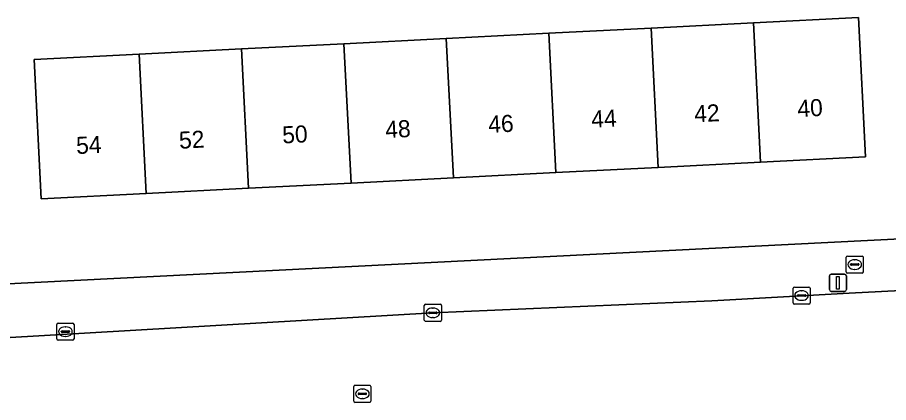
# Model space of a CAD drawing. Extents: x 161084 to 161928, y 385354 to 386522.
# Drawn here: x 161534.8 to 161585.8, y 385753.3 to 385775.8 of the extents above; entities that cross this region are included whole.
import ezdxf

# ---------------------------------------------------------------- set-up
doc = ezdxf.new("R2010")
doc.units = 0
for name, color, linetype in [('IMGEO_Brandkraan', 7, 'Continuous'), ('IMGEO_Erf', 7, 'Continuous'), ('IMGEO_Kolk', 7, 'Continuous'), ('IMGEO_Lichtmast', 7, 'Continuous'), ('IMGEO_Pand', 7, 'Continuous'), ('IMGEO_Pand_nummerreeks', 7, 'Continuous'), ('IMGEO_Rijbaan_lokaal_gesloten', 7, 'Continuous'), ('IMGEO_Rioolput', 7, 'Continuous'), ('IMGEO_Voetpad_open', 7, 'Continuous')]:
    doc.layers.add(name, color=color, linetype=linetype)

msp = doc.modelspace()

# ---------------------------------------------------------------- linework, layer by layer
at = {"layer": 'IMGEO_Brandkraan'}
for p, q in [((161583.274, 385760.939), (161583.274, 385761.791)), ((161583.349, 385761.865), (161584.201, 385761.865)), ((161584.275, 385761.791), (161584.275, 385760.939)), ((161583.533, 385761.359), (161583.533, 385761.371)), ((161583.971, 385761.322), (161583.573, 385761.322)), ((161583.576, 385761.408), (161583.974, 385761.408)), ((161583.762, 385761.645), (161583.787, 385761.645)), ((161584.017, 385761.371), (161584.017, 385761.359)), ((161584.201, 385760.865), (161583.349, 385760.865)), ((161583.785, 385761.085), (161583.76, 385761.085))]:
    msp.add_line(p, q, dxfattribs=at)
for points in [[(161583.274, 385760.939), (161583.274, 385761.791)], [(161583.349, 385761.865), (161584.201, 385761.865)], [(161584.275, 385761.791), (161584.275, 385760.939)], [(161584.201, 385760.865), (161583.349, 385760.865)]]:
    msp.add_lwpolyline(points, dxfattribs=at)
for centre, radius, start, end in [((161583.351, 385761.789), 0.0765, 91.552, 178.448), ((161583.351, 385761.789), 0.0765, 91.552, 178.448), ((161584.199, 385761.789), 0.0765, 1.552, 88.448), ((161584.199, 385761.789), 0.0765, 1.552, 88.448), ((161583.573, 385761.368), 0.0403, 85.8775, 175.7526), ((161583.57, 385761.358), 0.0366, 178.938, 274.7102), ((161583.974, 385761.365), 0.043, 264.8664, 352.4533), ((161583.978, 385761.37), 0.0386, 1.7309, 96.639), ((161583.351, 385760.941), 0.0765, 181.552, 268.448), ((161583.351, 385760.941), 0.0765, 181.552, 268.448), ((161584.199, 385760.941), 0.0765, 271.552, 358.448), ((161584.199, 385760.941), 0.0765, 271.552, 358.448)]:
    msp.add_arc(centre, radius, start, end, dxfattribs=at)
for centre, major_axis, ratio, start_param, end_param in [((161583.761, 385761.365), (-0.387, 0.002), 0.722429, 4.712389, 7.853982), ((161583.786, 385761.365), (-0.39, 0.002), 0.717154, 1.570796, 4.712389)]:
    msp.add_ellipse(centre, major_axis=major_axis, ratio=ratio, start_param=start_param, end_param=end_param, dxfattribs=at)
at = {"layer": 'IMGEO_Erf'}
msp.add_lwpolyline([(161553.879, 385774.298), (161559.872, 385774.605), (161565.864, 385774.912), (161571.856, 385775.219), (161577.848, 385775.526), (161583.987, 385775.841), (161584.405, 385767.68), (161578.266, 385767.365), (161572.274, 385767.058), (161566.282, 385766.751), (161560.29, 385766.444), (161554.297, 385766.137), (161548.305, 385765.83), (161542.313, 385765.523), (161536.176, 385765.208), (161535.757, 385773.369), (161541.895, 385773.684), (161547.887, 385773.991)], close=True, dxfattribs=at)
msp.add_lwpolyline([(161533.843, 385760.213), (161586.836, 385762.898)], dxfattribs=at)
at = {"layer": 'IMGEO_Kolk'}
for p, q in [((161580.163, 385759.124), (161580.163, 385759.976)), ((161580.238, 385760.05), (161581.09, 385760.05)), ((161580.651, 385759.83), (161580.676, 385759.83)), ((161581.164, 385759.976), (161581.164, 385759.124)), ((161580.422, 385759.544), (161580.422, 385759.556)), ((161580.86, 385759.507), (161580.462, 385759.507)), ((161580.465, 385759.593), (161580.863, 385759.593)), ((161580.674, 385759.27), (161580.649, 385759.27)), ((161580.906, 385759.556), (161580.906, 385759.544)), ((161558.587, 385758.114), (161558.587, 385758.966)), ((161558.662, 385759.04), (161559.514, 385759.04)), ((161559.075, 385758.82), (161559.1, 385758.82)), ((161559.588, 385758.966), (161559.588, 385758.114)), ((161581.09, 385759.05), (161580.238, 385759.05)), ((161558.846, 385758.534), (161558.846, 385758.546)), ((161559.284, 385758.497), (161558.886, 385758.497)), ((161558.889, 385758.583), (161559.287, 385758.583)), ((161559.098, 385758.26), (161559.073, 385758.26)), ((161559.33, 385758.546), (161559.33, 385758.534)), ((161537.088, 385757.011), (161537.088, 385757.863)), ((161537.163, 385757.937), (161538.015, 385757.937)), ((161537.576, 385757.717), (161537.601, 385757.717)), ((161538.089, 385757.863), (161538.089, 385757.011)), ((161559.514, 385758.04), (161558.662, 385758.04)), ((161537.347, 385757.431), (161537.347, 385757.443)), ((161537.785, 385757.394), (161537.387, 385757.394)), ((161537.39, 385757.48), (161537.788, 385757.48)), ((161537.599, 385757.157), (161537.574, 385757.157)), ((161537.831, 385757.443), (161537.831, 385757.431)), ((161538.015, 385756.937), (161537.163, 385756.937))]:
    msp.add_line(p, q, dxfattribs=at)
for points in [[(161580.163, 385759.124), (161580.163, 385759.976)], [(161580.238, 385760.05), (161581.09, 385760.05)], [(161581.164, 385759.976), (161581.164, 385759.124)], [(161558.587, 385758.114), (161558.587, 385758.966)], [(161558.662, 385759.04), (161559.514, 385759.04)], [(161559.588, 385758.966), (161559.588, 385758.114)], [(161581.09, 385759.05), (161580.238, 385759.05)], [(161537.088, 385757.011), (161537.088, 385757.863)], [(161537.163, 385757.937), (161538.015, 385757.937)], [(161538.089, 385757.863), (161538.089, 385757.011)], [(161559.514, 385758.04), (161558.662, 385758.04)], [(161538.015, 385756.937), (161537.163, 385756.937)]]:
    msp.add_lwpolyline(points, dxfattribs=at)
for centre, radius, start, end in [((161580.24, 385759.974), 0.0765, 91.552, 178.448), ((161580.24, 385759.974), 0.0765, 91.552, 178.448), ((161581.088, 385759.974), 0.0765, 1.552, 88.448), ((161581.088, 385759.974), 0.0765, 1.552, 88.448), ((161580.24, 385759.126), 0.0765, 181.552, 268.448), ((161580.24, 385759.126), 0.0765, 181.552, 268.448), ((161580.462, 385759.553), 0.0403, 85.8775, 175.7526), ((161580.459, 385759.543), 0.0366, 178.938, 274.7102), ((161580.863, 385759.55), 0.043, 264.8664, 352.4533), ((161580.867, 385759.555), 0.0386, 1.7309, 96.639), ((161581.088, 385759.126), 0.0765, 271.552, 358.448), ((161581.088, 385759.126), 0.0765, 271.552, 358.448), ((161558.664, 385758.964), 0.0765, 91.552, 178.448), ((161558.664, 385758.964), 0.0765, 91.552, 178.448), ((161559.512, 385758.964), 0.0765, 1.552, 88.448), ((161559.512, 385758.964), 0.0765, 1.552, 88.448), ((161558.664, 385758.116), 0.0765, 181.552, 268.448), ((161558.664, 385758.116), 0.0765, 181.552, 268.448), ((161558.886, 385758.543), 0.0403, 85.8775, 175.7526), ((161558.883, 385758.533), 0.0366, 178.938, 274.7102), ((161559.287, 385758.54), 0.043, 264.8664, 352.4533), ((161559.291, 385758.545), 0.0386, 1.7309, 96.639), ((161559.512, 385758.116), 0.0765, 271.552, 358.448), ((161559.512, 385758.116), 0.0765, 271.552, 358.448), ((161537.165, 385757.861), 0.0765, 91.552, 178.448), ((161537.165, 385757.861), 0.0765, 91.552, 178.448), ((161538.013, 385757.861), 0.0765, 1.552, 88.448), ((161538.013, 385757.861), 0.0765, 1.552, 88.448), ((161537.387, 385757.44), 0.0403, 85.8775, 175.7526), ((161537.384, 385757.43), 0.0366, 178.938, 274.7102), ((161537.788, 385757.437), 0.043, 264.8664, 352.4533), ((161537.792, 385757.442), 0.0386, 1.7309, 96.639), ((161537.165, 385757.013), 0.0765, 181.552, 268.448), ((161537.165, 385757.013), 0.0765, 181.552, 268.448), ((161538.013, 385757.013), 0.0765, 271.552, 358.448), ((161538.013, 385757.013), 0.0765, 271.552, 358.448)]:
    msp.add_arc(centre, radius, start, end, dxfattribs=at)
for centre, major_axis, ratio, start_param, end_param in [((161580.65, 385759.55), (-0.387, 0.002), 0.722429, 4.712389, 7.853982), ((161580.675, 385759.55), (-0.39, 0.002), 0.717154, 1.570796, 4.712389), ((161559.074, 385758.54), (-0.387, 0.002), 0.722429, 4.712389, 7.853982), ((161559.099, 385758.54), (-0.39, 0.002), 0.717154, 1.570796, 4.712389), ((161537.575, 385757.437), (-0.387, 0.002), 0.722429, 4.712389, 7.853982), ((161537.6, 385757.437), (-0.39, 0.002), 0.717154, 1.570796, 4.712389)]:
    msp.add_ellipse(centre, major_axis=major_axis, ratio=ratio, start_param=start_param, end_param=end_param, dxfattribs=at)
at = {"layer": 'IMGEO_Lichtmast'}
for p, q in [((161582.291, 385759.896), (161582.291, 385760.696)), ((161582.291, 385760.696), (161582.291, 385759.896)), ((161582.391, 385760.796), (161583.181, 385760.796)), ((161583.181, 385760.796), (161582.391, 385760.796)), ((161583.281, 385760.696), (161583.281, 385759.896)), ((161583.281, 385759.896), (161583.281, 385760.696)), ((161583.181, 385759.796), (161582.391, 385759.796)), ((161582.391, 385759.796), (161583.181, 385759.796))]:
    msp.add_line(p, q, dxfattribs=at)
msp.add_lwpolyline([(161582.711, 385760.671), (161582.861, 385760.671), (161582.861, 385759.921), (161582.711, 385759.921), (161582.711, 385760.671)], dxfattribs=at)
for centre, start, end in [((161582.391, 385760.696), 90, 180), ((161582.391, 385760.696), 90, 180), ((161583.181, 385760.696), 0, 90), ((161583.181, 385760.696), 360, 90), ((161582.391, 385759.896), 180, 270), ((161582.391, 385759.896), 180, 270), ((161583.181, 385759.896), 270, 0), ((161583.181, 385759.896), 270, 0)]:
    msp.add_arc(centre, 0.1, start, end, dxfattribs=at)
at = {"layer": 'IMGEO_Pand'}
for points in [[(161572.274, 385767.058), (161578.266, 385767.365), (161577.848, 385775.526), (161571.856, 385775.219)], [(161578.266, 385767.365), (161584.405, 385767.68), (161583.987, 385775.841), (161577.848, 385775.526)], [(161566.282, 385766.751), (161572.274, 385767.058), (161571.856, 385775.219), (161565.864, 385774.912)], [(161559.872, 385774.605), (161553.879, 385774.298), (161554.297, 385766.137), (161560.29, 385766.444)], [(161565.864, 385774.912), (161559.872, 385774.605), (161560.29, 385766.444), (161566.282, 385766.751)], [(161542.313, 385765.523), (161548.305, 385765.83), (161547.887, 385773.991), (161541.895, 385773.684)], [(161553.879, 385774.298), (161547.887, 385773.991), (161548.305, 385765.83), (161554.297, 385766.137)], [(161541.895, 385773.684), (161535.757, 385773.369), (161536.176, 385765.208), (161542.313, 385765.523)]]:
    msp.add_lwpolyline(points, close=True, dxfattribs=at)
at = {"layer": 'IMGEO_Rijbaan_lokaal_gesloten'}
msp.add_lwpolyline([(161617.417, 385763.057), (161607.456, 385761.563), (161606.605, 385761.434), (161595.909, 385760.336), (161592.192, 385760.139), (161588.617, 385759.949), (161587.221, 385759.881), (161583.446, 385759.696), (161575.415, 385759.247), (161559.087, 385758.539), (161534.012, 385757.077), (161533.843, 385756.902), (161500.103, 385755.198), (161418.736, 385751.073)], dxfattribs=at)
at = {"layer": 'IMGEO_Rioolput'}
for p, q in [((161554.463, 385753.368), (161554.463, 385754.22)), ((161554.538, 385754.294), (161555.39, 385754.294)), ((161554.951, 385754.074), (161554.976, 385754.074)), ((161555.464, 385754.22), (161555.464, 385753.368)), ((161554.722, 385753.788), (161554.722, 385753.8)), ((161555.16, 385753.751), (161554.762, 385753.751)), ((161554.765, 385753.837), (161555.163, 385753.837)), ((161554.974, 385753.514), (161554.949, 385753.514)), ((161555.206, 385753.8), (161555.206, 385753.788)), ((161555.39, 385753.294), (161554.538, 385753.294))]:
    msp.add_line(p, q, dxfattribs=at)
for points in [[(161554.463, 385753.368), (161554.463, 385754.22)], [(161554.538, 385754.294), (161555.39, 385754.294)], [(161555.464, 385754.22), (161555.464, 385753.368)], [(161555.39, 385753.294), (161554.538, 385753.294)]]:
    msp.add_lwpolyline(points, dxfattribs=at)
for centre, radius, start, end in [((161554.54, 385754.218), 0.0765, 91.552, 178.448), ((161554.54, 385754.218), 0.0765, 91.552, 178.448), ((161555.388, 385754.218), 0.0765, 1.552, 88.448), ((161555.388, 385754.218), 0.0765, 1.552, 88.448), ((161554.762, 385753.797), 0.0403, 85.8775, 175.7526), ((161554.759, 385753.787), 0.0366, 178.938, 274.7102), ((161555.163, 385753.794), 0.043, 264.8664, 352.4533), ((161555.167, 385753.799), 0.0386, 1.7309, 96.639), ((161554.54, 385753.37), 0.0765, 181.552, 268.448), ((161554.54, 385753.37), 0.0765, 181.552, 268.448), ((161555.388, 385753.37), 0.0765, 271.552, 358.448), ((161555.388, 385753.37), 0.0765, 271.552, 358.448)]:
    msp.add_arc(centre, radius, start, end, dxfattribs=at)
for centre, major_axis, ratio, start_param, end_param in [((161554.95, 385753.794), (-0.387, 0.002), 0.722429, 4.712389, 7.853982), ((161554.975, 385753.794), (-0.39, 0.002), 0.717154, 1.570796, 4.712389)]:
    msp.add_ellipse(centre, major_axis=major_axis, ratio=ratio, start_param=start_param, end_param=end_param, dxfattribs=at)
at = {"layer": 'IMGEO_Voetpad_open'}
msp.add_lwpolyline([(161534.012, 385757.077), (161559.087, 385758.539), (161575.415, 385759.247), (161583.446, 385759.696), (161587.221, 385759.881), (161588.617, 385759.949), (161588.602, 385760.241), (161588.85, 385760.254), (161588.705, 385762.992), (161588.446, 385762.979), (161586.836, 385762.898), (161533.843, 385760.213), (161533.793, 385761.193), (161532.383, 385761.122), (161500, 385759.495), (161455.526, 385757.261), (161454.823, 385757.226), (161453.943, 385757.182), (161418.265, 385755.389), (161380.46, 385753.49), (161380.483, 385752.611)], dxfattribs=at)

# ---------------------------------------------------------------- texts
at = {"layer": 'IMGEO_Pand_nummerreeks'}
for s, p in [('40', (161580.439, 385770)), ('44', (161568.379, 385769.382)), ('42', (161574.405, 385769.691)), ('48', (161556.325, 385768.764)), ('46', (161562.35, 385769.073)), ('50', (161550.296, 385768.455)), ('54', (161538.236, 385767.837)), ('52', (161544.261, 385768.146))]:
    msp.add_text(s, height=1, rotation=2.9342, dxfattribs=at).set_placement(p)

doc.saveas('drawing.dxf')
